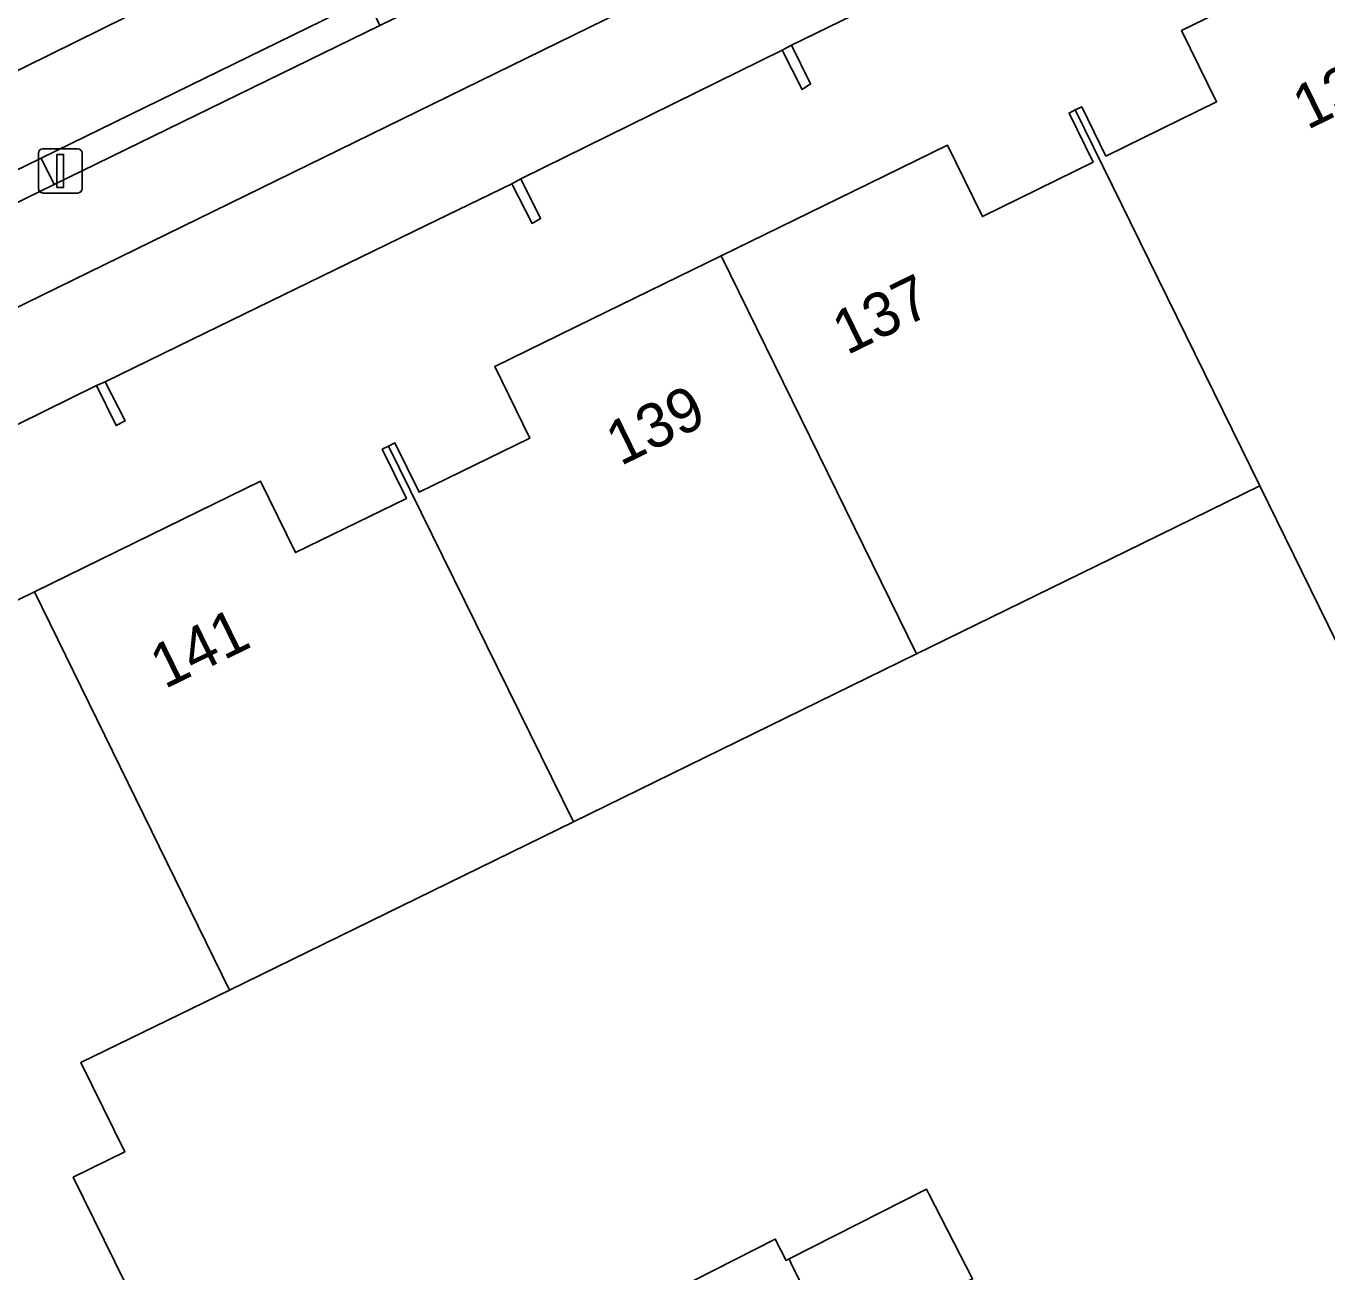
# Model space of a CAD drawing. Extents: x 160455 to 162082, y 388339 to 389736.
# Drawn here: x 160911.13 to 160940.57, y 389056.09 to 389084.3 of the extents above; entities that cross this region are included whole.
import ezdxf

# ---------------------------------------------------------------- set-up
doc = ezdxf.new("R2010")
doc.units = 0
for name, color, linetype in [('IMGEO_Erf', 7, 'Continuous'), ('IMGEO_Fietspad_gesloten', 7, 'Continuous'), ('IMGEO_Lichtmast', 7, 'Continuous'), ('IMGEO_Pand', 7, 'Continuous'), ('IMGEO_Pand_nummerreeks', 7, 'Continuous'), ('IMGEO_Parkeervlak_open', 7, 'Continuous'), ('IMGEO_Rijbaan_lokaal_gesloten', 7, 'Continuous'), ('IMGEO_Verkeerseiland_open', 7, 'Continuous'), ('IMGEO_Voetpad_open', 7, 'Continuous')]:
    doc.layers.add(name, color=color, linetype=linetype)

msp = doc.modelspace()

# ---------------------------------------------------------------- linework, layer by layer
at = {"layer": 'IMGEO_Erf'}
for points in [[(160908.401, 389070.062), (160911.318, 389071.49), (160914.321, 389072.96), (160916.436, 389073.995), (160917.228, 389072.379), (160919.734, 389073.605), (160919.189, 389074.72), (160919.329, 389074.788), (160919.477, 389074.861), (160920.022, 389073.746), (160922.526, 389074.972), (160921.734, 389076.589), (160923.922, 389077.66), (160926.861, 389079.098), (160929.852, 389080.562), (160931.98, 389081.604), (160932.772, 389079.987), (160935.278, 389081.214), (160934.733, 389082.329), (160934.874, 389082.398), (160935.021, 389082.47), (160935.566, 389081.356), (160938.07, 389082.581), (160937.278, 389084.197), (160939.45, 389085.26)], [(160930.386, 389084.809), (160928.451, 389083.865), (160928.882, 389082.99), (160928.691, 389082.865), (160928.241, 389083.753), (160922.325, 389080.843), (160922.773, 389079.94), (160922.58, 389079.829), (160922.122, 389080.725), (160920.178, 389079.78), (160914.878, 389077.202), (160912.914, 389076.248), (160913.37, 389075.365), (160913.164, 389075.254), (160912.719, 389076.16), (160906.798, 389073.245)], [(160940.776, 389070.367), (160939.048, 389073.888), (160936.021, 389072.406), (160931.278, 389070.085), (160923.518, 389066.287), (160915.731, 389062.476), (160912.369, 389060.837), (160913.362, 389058.812), (160912.195, 389058.241), (160913.363, 389055.862)], [(160923.018, 389054.265), (160928.083, 389056.84), (160928.33, 389056.356), (160928.395, 389056.39), (160931.506, 389057.971), (160931.559, 389057.867), (160932.548, 389055.938)]]:
    msp.add_lwpolyline(points, dxfattribs=at)
at = {"layer": 'IMGEO_Fietspad_gesloten'}
for points in [[(160880.025, 389062.593), (160880.727, 389062.923), (160880.823, 389062.983), (160887.13, 389066.302), (160887.362, 389066.396), (160952.948, 389098.503), (160952.979, 389098.518), (161000, 389121.514), (161017.317, 389129.87), (161019.165, 389130.759), (161024.136, 389133.21), (161025.633, 389133.947), (161101.935, 389171.343), (161108.768, 389174.685)], [(161038.503, 389142.807), (161022.312, 389134.786), (161018.891, 389133.125), (161002.774, 389125.345), (161000, 389123.98), (160995.416, 389121.725), (160987.013, 389117.611), (160979.848, 389114.031), (160971.706, 389110.072), (160964.265, 389106.425), (160951.993, 389100.418), (160947.461, 389098.2), (160943.13, 389096.054), (160934.456, 389091.81), (160927.26, 389088.286), (160919.131, 389084.31), (160911.76, 389080.708), (160903.897, 389076.869), (160896.629, 389073.3), (160886.522, 389068.375), (160883.92, 389067.118), (160882.783, 389066.551)]]:
    msp.add_lwpolyline(points, dxfattribs=at)
at = {"layer": 'IMGEO_Lichtmast'}
for p, q in [((160911.406, 389080.619), (160911.406, 389081.419)), ((160911.406, 389081.419), (160911.406, 389080.619)), ((160911.506, 389081.519), (160912.296, 389081.519)), ((160912.296, 389081.519), (160911.506, 389081.519)), ((160912.396, 389081.419), (160912.396, 389080.619)), ((160912.396, 389080.619), (160912.396, 389081.419)), ((160912.296, 389080.519), (160911.506, 389080.519)), ((160911.506, 389080.519), (160912.296, 389080.519))]:
    msp.add_line(p, q, dxfattribs=at)
msp.add_lwpolyline([(160911.826, 389081.394), (160911.976, 389081.394), (160911.976, 389080.644), (160911.826, 389080.644), (160911.826, 389081.394)], dxfattribs=at)
for centre, start, end in [((160911.506, 389081.419), 90, 180), ((160911.506, 389081.419), 90, 180), ((160912.296, 389081.419), 0, 90), ((160912.296, 389081.419), 360, 90), ((160911.506, 389080.619), 180, 270), ((160911.506, 389080.619), 180, 270), ((160912.296, 389080.619), 270, 0), ((160912.296, 389080.619), 270, 0)]:
    msp.add_arc(centre, 0.1, start, end, dxfattribs=at)
at = {"layer": 'IMGEO_Pand'}
for points in [[(160942.396, 389086.702), (160939.45, 389085.26), (160937.278, 389084.197), (160938.07, 389082.581), (160935.566, 389081.356), (160935.021, 389082.47), (160934.874, 389082.398), (160939.048, 389073.888), (160940.776, 389070.367), (160941.405, 389069.084), (160945.535, 389071.11), (160943.18, 389075.911), (160946.817, 389077.691)], [(160928.451, 389083.865), (160928.241, 389083.753), (160928.691, 389082.865), (160928.882, 389082.99)], [(160934.874, 389082.398), (160934.733, 389082.329), (160935.278, 389081.214), (160932.772, 389079.987), (160931.98, 389081.604), (160929.852, 389080.562), (160926.861, 389079.098), (160931.278, 389070.085), (160936.021, 389072.406), (160939.048, 389073.888)], [(160922.325, 389080.843), (160922.122, 389080.725), (160922.58, 389079.829), (160922.773, 389079.94)], [(160919.329, 389074.788), (160923.518, 389066.287), (160931.278, 389070.085), (160926.861, 389079.098), (160923.922, 389077.66), (160921.734, 389076.589), (160922.526, 389074.972), (160920.022, 389073.746), (160919.477, 389074.861)], [(160912.914, 389076.248), (160912.719, 389076.16), (160913.164, 389075.254), (160913.37, 389075.365)], [(160919.329, 389074.788), (160919.189, 389074.72), (160919.734, 389073.605), (160917.228, 389072.379), (160916.436, 389073.995), (160914.321, 389072.96), (160911.318, 389071.49), (160915.731, 389062.476), (160923.518, 389066.287)], [(160915.731, 389062.476), (160911.318, 389071.49), (160908.401, 389070.062), (160906.199, 389068.984), (160906.991, 389067.368), (160904.487, 389066.143), (160903.942, 389067.257), (160903.795, 389067.185), (160907.97, 389058.678), (160910.614, 389053.292), (160912.859, 389054.391), (160913.363, 389055.862), (160912.195, 389058.241), (160913.362, 389058.812), (160912.369, 389060.837)], [(160931.559, 389057.867), (160931.506, 389057.971), (160928.395, 389056.39), (160928.447, 389056.285), (160929.405, 389054.34), (160932.548, 389055.938)], [(160928.395, 389056.39), (160928.33, 389056.356), (160928.083, 389056.84), (160923.018, 389054.265), (160924.3, 389051.744), (160929.405, 389054.34), (160928.447, 389056.285)]]:
    msp.add_lwpolyline(points, close=True, dxfattribs=at)
at = {"layer": 'IMGEO_Parkeervlak_open'}
msp.add_lwpolyline([(160926.985, 389088.892), (160927.651, 389089.22), (160926.751, 389091.045), (160918.57, 389087.066), (160903.64, 389079.692), (160901.626, 389078.709), (160902.501, 389076.929), (160903.59, 389077.465), (160911.469, 389081.304), (160918.849, 389084.919)], close=True, dxfattribs=at)
at = {"layer": 'IMGEO_Rijbaan_lokaal_gesloten'}
msp.add_lwpolyline([(160900.911, 389085.639), (160891.458, 389081.036), (160888.387, 389079.541), (160885.193, 389077.986), (160883.315, 389077.071), (160882.76, 389076.798), (160882.584, 389076.713), (160885.45, 389070.796), (160886.099, 389071.097), (160889.123, 389072.607), (160896.263, 389076.092), (160901.626, 389078.709), (160903.64, 389079.692), (160918.57, 389087.066)], dxfattribs=at)
at = {"layer": 'IMGEO_Verkeerseiland_open'}
for points in [[(160911.469, 389081.304), (160911.76, 389080.708), (160919.131, 389084.31), (160918.849, 389084.919)], [(160903.897, 389076.869), (160911.76, 389080.708), (160911.469, 389081.304), (160903.59, 389077.465)]]:
    msp.add_lwpolyline(points, close=True, dxfattribs=at)
at = {"layer": 'IMGEO_Voetpad_open'}
for points in [[(161019.165, 389130.759), (161017.317, 389129.87), (161000, 389121.514), (160952.979, 389098.518), (160952.948, 389098.503), (160887.362, 389066.396)], [(160884.911, 389063.647), (160888.073, 389064.105), (160888.223, 389064.178), (160891.048, 389065.557), (160891.256, 389065.651), (160897.208, 389068.559), (160897.404, 389068.653), (160899.346, 389069.602), (160904.663, 389072.2), (160906.6, 389073.147), (160906.798, 389073.245), (160912.719, 389076.16), (160912.914, 389076.248), (160914.878, 389077.202), (160920.178, 389079.78), (160922.122, 389080.725), (160922.325, 389080.843), (160928.241, 389083.753), (160928.451, 389083.865), (160930.386, 389084.809)]]:
    msp.add_lwpolyline(points, dxfattribs=at)

# ---------------------------------------------------------------- texts
at = {"layer": 'IMGEO_Pand_nummerreeks'}
for s, rotation, p in [('135', 26.0817, (160940.123, 389081.938)), ('137', 26.081, (160929.704, 389076.839)), ('139', 26.0799, (160924.581, 389074.331)), ('141', 26.0817, (160914.265, 389069.281))]:
    msp.add_text(s, height=1, rotation=rotation, dxfattribs=at).set_placement(p)

doc.saveas('drawing.dxf')
